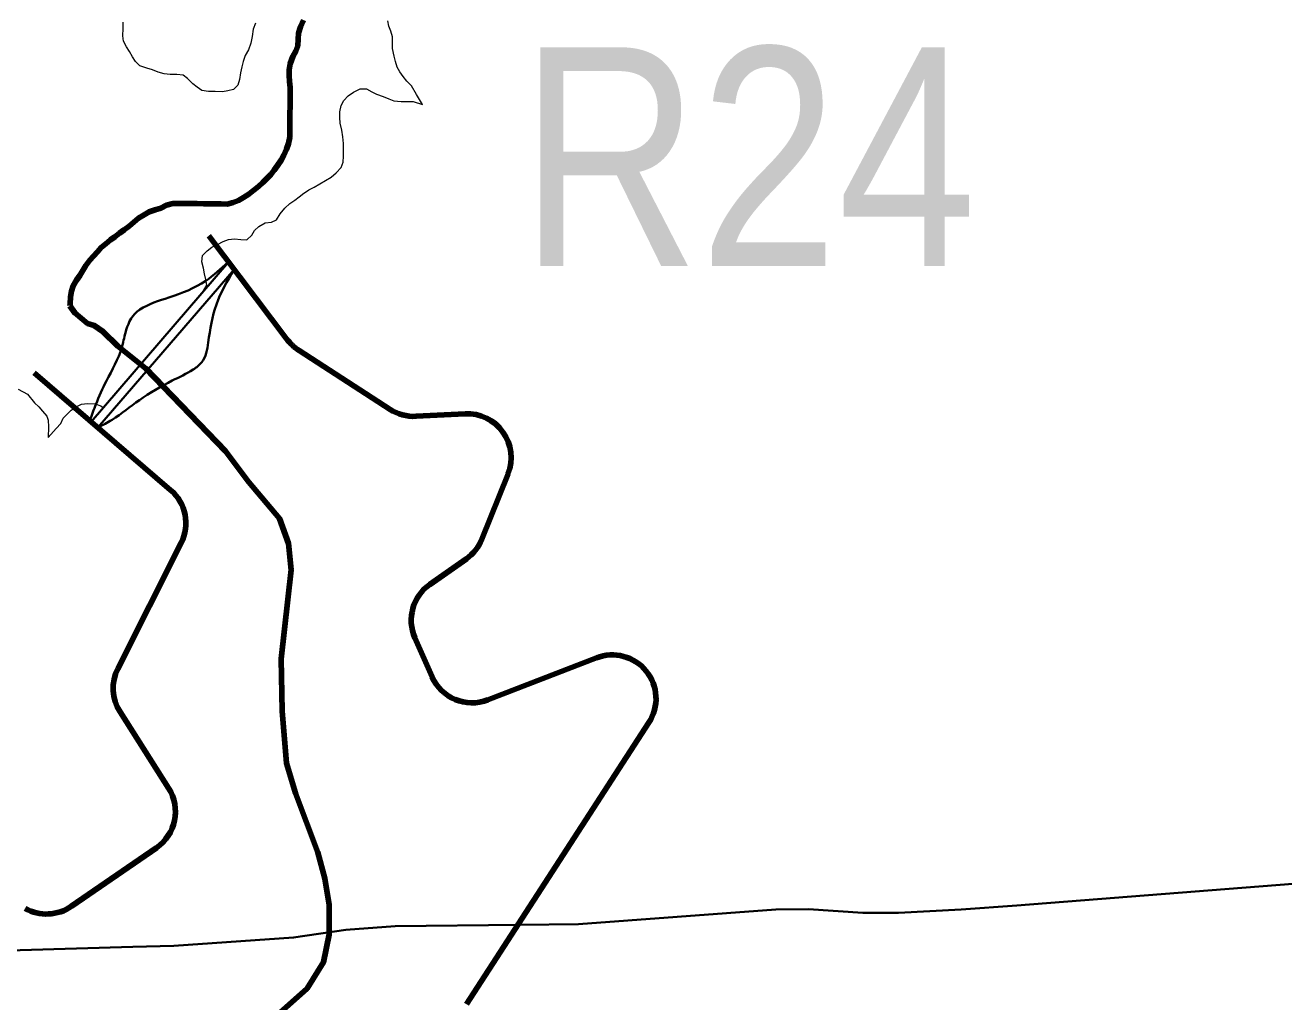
# Model space of a CAD drawing. Extents: x 553962 to 842807, y 8883888 to 9032388.
# Drawn here: x 738039 to 740915, y 8961096 to 8963327 of the extents above; entities that cross this region are included whole.
import ezdxf
from ezdxf.enums import TextEntityAlignment as Align

# ---------------------------------------------------------------- set-up
doc = ezdxf.new("R2010")
doc.units = 0
doc.header["$LTSCALE"] = 200
for name, color, linetype, lineweight in [('12', 7, 'Continuous', 25), ('24', 7, 'Continuous', 25), ('53', 7, 'Continuous', 106), ('7', 7, 'Continuous', 90), ('8', 7, 'Continuous', 13), ('9', 7, 'Continuous', 90)]:
    doc.layers.add(name, color=color, linetype=linetype, lineweight=lineweight)

msp = doc.modelspace()

# ---------------------------------------------------------------- linework, layer by layer
at = {"layer": '12', "lineweight": 40}
for points in [[(739168.8, 8961271.6), (739303.4, 8961273.3), (739754.5, 8961306.8), (739829, 8961307.2), (739953.4, 8961299), (740034.8, 8961298.8), (740177.7, 8961306.9), (740305.3, 8961315.9), (740936, 8961365.4)], [(738285.5, 8961221), (738379.3, 8961223.8), (738652.4, 8961242.4), (738771.9, 8961259.9), (738884.5, 8961268.1), (739168.8, 8961271.6)], [(735620.8, 8961178.7), (735731.5, 8961178.7), (735939.1, 8961184.7), (736086.4, 8961182.8), (736197.1, 8961189.1), (736304, 8961187.6), (736462.5, 8961200.2), (736543.4, 8961202.1), (736665.1, 8961195.8), (736768.2, 8961197.3), (737022.4, 8961176.7), (737121.8, 8961176.5), (737224.9, 8961184.4), (737328.1, 8961184.8), (737486.6, 8961197.6), (738285.5, 8961221)]]:
    msp.add_lwpolyline(points, dxfattribs=at)
at = {"layer": '24', "lineweight": 53}
for points in [[(738675, 8963338.5), (738668.4, 8963323.4), (738664.1, 8963309), (738663.3, 8963295), (738662.2, 8963279.9), (738657.7, 8963267.8), (738650.9, 8963255.1), (738645.1, 8963238.3), (738642.6, 8963225), (738642.7, 8963211.6), (738643.6, 8963198.4), (738645.1, 8963184.3), (738644.9, 8963167.8), (738644.7, 8963154), (738644.5, 8963140.2), (738644.3, 8963126.7), (738644.2, 8963113.8), (738644, 8963099.8), (738643.9, 8963085), (738643.7, 8963070.9), (738641.1, 8963056.6), (738636.7, 8963043.4), (738630.1, 8963030.2), (738624.1, 8963018.8), (738615.9, 8963006.1), (738608.2, 8962995.9), (738600.4, 8962985.8), (738591.8, 8962976.5), (738582, 8962967.3), (738572.2, 8962958.7), (738561.8, 8962950.2), (738558.8, 8962947.9)], [(738558.8, 8962947.9), (738550, 8962941.1), (738538.4, 8962933.1), (738527, 8962926.7), (738514.4, 8962922), (738501.1, 8962918.3), (738486.9, 8962918.5), (738473, 8962918.7), (738460, 8962918.9), (738446.5, 8962919.1), (738432, 8962919.3), (738417.1, 8962919.5), (738403.4, 8962919.7), (738390.8, 8962919.8), (738376.7, 8962919.5), (738362.2, 8962915.4), (738348.9, 8962908.9), (738336.6, 8962905.3), (738322.3, 8962900.2), (738311.4, 8962893.9), (738298.4, 8962886.2), (738287.4, 8962877.2), (738276.7, 8962868), (738265.6, 8962859.5), (738255.1, 8962851.8), (738244.3, 8962843.6), (738234.1, 8962836.2), (738223.4, 8962827.3), (738213.3, 8962819.1), (738204.3, 8962809.4), (738195.7, 8962799.4), (738187.1, 8962789.7), (738177.9, 8962778.2), (738170.8, 8962766.2), (738163.9, 8962755.2), (738156.5, 8962744.1), (738149.1, 8962731.3), (738145.2, 8962719.1), (738142.8, 8962705.9), (738141.8, 8962690.3), (738141.7, 8962685.5)], [(738141.7, 8962685.5), (738152.5, 8962669.6), (738181.9, 8962645.5), (738197.1, 8962640.8), (738217.1, 8962627.1), (738251, 8962593.2), (738314.9, 8962542.9), (738496.7, 8962353.4), (738550.2, 8962283), (738620.6, 8962200.2), (738640.6, 8962142.4), (738647, 8962082.8), (738624.5, 8961879.2), (738626.6, 8961759.9), (738636.5, 8961640.5), (738657.2, 8961572.5), (738708.2, 8961437), (738723.9, 8961377.2), (738733.9, 8961317.5), (738734.2, 8961249.7), (738720.9, 8961186.2), (738683.6, 8961126.1), (738620.8, 8961070.7)]]:
    msp.add_lwpolyline(points, dxfattribs=at)
at = {"layer": '24'}
msp.add_spline([(738367.7, 8959924.4), (738437.2, 8960071.1), (738471.9, 8960121.3), (738537.5, 8960171.6), (738630.2, 8960202.5), (738765.3, 8960248.8), (738950.5, 8960322.2), (739124.2, 8960357), (739313.4, 8960368.5), (739359.7, 8960368.5), (739506.3, 8960291.3), (739610.6, 8960229.5), (739660.8, 8960198.6), (739703.2, 8960210.2), (739761.1, 8960275.8), (739826.7, 8960310.6), (739919.4, 8960314.5), (740031.3, 8960372.4), (740096.9, 8960453.5), (740178, 8960523), (740239.7, 8960542.3), (740340.1, 8960557.8), (740509.9, 8960496), (740648.9, 8960465.1), (740753.1, 8960465.1), (740865, 8960488.3), (740926.8, 8960519.2), (741135.2, 8960677.5), (741193.1, 8960747.1), (741278, 8960812.7), (741293.5, 8960851.3), (741300.5, 8960850.1), (741255.5, 8960925.1), (741195.5, 8961035.2), (741220.5, 8961105.2), (741225.5, 8961275.2), (741235.5, 8961375.3), (741255.5, 8961460.3), (741305.5, 8961510.3), (741355.4, 8961545.3), (741395.4, 8961605.3), (741440.4, 8961675.3), (741500.4, 8961730.4), (741545.4, 8961795.4), (741540.4, 8961925.4), (741555.4, 8962015.5), (741660.3, 8962135.5), (741690.3, 8962305.5), (741680.3, 8962425.6), (741700.3, 8962620.6), (741780.3, 8962700.7), (741975.2, 8962690.7), (742105.2, 8962630.6), (742195.2, 8962590.6), (742275.1, 8962580.6), (742390.1, 8962640.6), (742520.1, 8962655.6), (742770, 8962605.6), (742989.9, 8962550.6), (743104.8, 8962540.6), (743324.8, 8962590.6), (743524.7, 8962640.6), (743664.7, 8962635.6), (743774.6, 8962635.6), (743904.6, 8962675.7), (744079.5, 8962775.7), (744274.5, 8962990.7), (744539.4, 8963385.9), (744659.3, 8963580.9), (744879.3, 8963706), (745084.2, 8963786), (745299.1, 8963801), (745444.1, 8963831), (745664, 8963901), (745943.9, 8964026.1), (746173.8, 8964201.1), (746393.8, 8964276.1), (746543.7, 8964266.1), (746708.6, 8964376.2), (746898.6, 8964536.2), (747118.5, 8964656.2), (747248.5, 8964676.2), (747398.4, 8964766.3), (747428.4, 8964831.3), (747488.4, 8964891.3), (747623.3, 8964991.3), (747863.3, 8965106.4), (747993.2, 8965146.4), (748133.2, 8965221.4), (748228.1, 8965321.5), (748358.1, 8965451.5)], degree=3, dxfattribs=at)
at = {"layer": '53'}
for points in [[(738675, 8963338.5), (738668.4, 8963323.4), (738664.1, 8963309), (738663.3, 8963295), (738662.2, 8963279.9), (738657.7, 8963267.8), (738650.9, 8963255.1), (738645.1, 8963238.3), (738642.6, 8963225), (738642.7, 8963211.6), (738643.6, 8963198.4), (738645.1, 8963184.3), (738644.9, 8963167.8), (738644.7, 8963154), (738644.5, 8963140.2), (738644.3, 8963126.7), (738644.2, 8963113.8), (738644, 8963099.8), (738643.9, 8963085), (738643.7, 8963070.9), (738641.1, 8963056.6), (738636.7, 8963043.4), (738630.1, 8963030.2), (738624.1, 8963018.8), (738615.9, 8963006.1), (738608.2, 8962995.9), (738600.4, 8962985.8), (738591.8, 8962976.5), (738582, 8962967.3), (738572.2, 8962958.7), (738561.8, 8962950.2), (738558.8, 8962947.9)], [(738558.8, 8962947.9), (738550, 8962941.1), (738538.4, 8962933.1), (738527, 8962926.7), (738514.4, 8962922), (738501.1, 8962918.3), (738486.9, 8962918.5), (738473, 8962918.7), (738460, 8962918.9), (738446.5, 8962919.1), (738432, 8962919.3), (738417.1, 8962919.5), (738403.4, 8962919.7), (738390.8, 8962919.8), (738376.7, 8962919.5), (738362.2, 8962915.4), (738348.9, 8962908.9), (738336.6, 8962905.3), (738322.3, 8962900.2), (738311.4, 8962893.9), (738298.4, 8962886.2), (738287.4, 8962877.2), (738276.7, 8962868), (738265.6, 8962859.5), (738255.1, 8962851.8), (738244.3, 8962843.6), (738234.1, 8962836.2), (738223.4, 8962827.3), (738213.3, 8962819.1), (738204.3, 8962809.4), (738195.7, 8962799.4), (738187.1, 8962789.7), (738177.9, 8962778.2), (738170.8, 8962766.2), (738163.9, 8962755.2), (738156.5, 8962744.1), (738149.1, 8962731.3), (738145.2, 8962719.1), (738142.8, 8962705.9), (738141.8, 8962690.3), (738141.7, 8962685.5)], [(738141.7, 8962685.5), (738152.5, 8962669.6), (738181.9, 8962645.5), (738197.1, 8962640.8), (738217.1, 8962627.1), (738251, 8962593.2), (738314.9, 8962542.9), (738496.7, 8962353.4), (738550.2, 8962283), (738620.6, 8962200.2), (738640.6, 8962142.4), (738647, 8962082.8), (738624.5, 8961879.2), (738626.6, 8961759.9), (738636.5, 8961640.5), (738657.2, 8961572.5), (738708.2, 8961437), (738723.9, 8961377.2), (738733.9, 8961317.5), (738734.2, 8961249.7), (738720.9, 8961186.2), (738683.6, 8961126.1), (738620.8, 8961070.7)]]:
    msp.add_lwpolyline(points, dxfattribs=at)
at = {"layer": '7'}
for p, q in [((738458.6, 8962845.7), (738636.6, 8962610.2)), ((738665.4, 8962583.4), (738872.9, 8962449.2)), ((738371.7, 8962264.9), (738060, 8962532.9)), ((738932.3, 8962433.3), (739044.6, 8962439)), ((739142.5, 8962302.1), (739082.7, 8962152.6)), ((738251.1, 8961856.7), (738395.8, 8962144.1)), ((739047.3, 8962107.8), (738964, 8962049.3)), ((738929.8, 8961927.3), (738968.9, 8961838.4)), ((739096.6, 8961785.3), (739344.5, 8961881.4)), ((738367, 8961583.6), (738256.1, 8961758)), ((739464.6, 8961733.8), (739047.5, 8961090.5)), ((738145.2, 8961313.8), (738339.3, 8961447.6))]:
    msp.add_line(p, q, dxfattribs=at)
for centre, radius, start, end in [((738726.9, 8962678.5), 113.2, 217.0793, 237.1109), ((738927.2, 8962533.2), 100, 237.1109, 272.9222), ((739049.6, 8962339.2), 100, 338.2083, 92.9222), ((738306.5, 8962189), 100, 333.2742, 49.3068), ((738989.9, 8962189.7), 100, 305.0727, 338.2083), ((739021.4, 8961967.5), 100, 125.0727, 203.6923), ((739380.7, 8961788.2), 100, 327.0385, 111.1787), ((738340.4, 8961811.7), 100, 153.2742, 212.4584), ((739060.4, 8961878.6), 100, 203.6923, 291.1787), ((738282.6, 8961530), 100, 304.5676, 32.4584), ((738088.4, 8961396.2), 100, 240.6057, 304.5676)]:
    msp.add_arc(centre, radius, start, end, dxfattribs=at)
at = {"layer": '8', "lineweight": 35}
for p, q in [((738190.4, 8962420.8), (738504.2, 8962785.3)), ((738205.6, 8962407.7), (738516.5, 8962769))]:
    msp.add_line(p, q, dxfattribs=at)
at = {"layer": '8'}
for points in [[(738682.1, 8962947.2), (738687.7, 8962951.1), (738699.8, 8962956.5), (738712.9, 8962964.4), (738725.3, 8962972), (738738.2, 8962979.6), (738750.2, 8962989.4), (738761.2, 8963001.6), (738765.6, 8963013.8), (738766.7, 8963027.8), (738766.9, 8963041.1), (738767, 8963056.5), (738765.1, 8963071.9), (738762.6, 8963087.1), (738759.2, 8963102.9), (738758.5, 8963116.1), (738758.6, 8963128.7), (738761.1, 8963143.3), (738767.6, 8963154.8), (738777.2, 8963165.3), (738789.2, 8963174.1), (738804.6, 8963181.7), (738819.3, 8963181.3), (738831.1, 8963174.8), (738842.3, 8963169), (738857.1, 8963164.1), (738870.1, 8963159), (738881.9, 8963154.2), (738898.7, 8963152.6), (738913.2, 8963152.4), (738925.8, 8963152.9), (738947.1, 8963145.8), (738933.6, 8963168.9), (738921.8, 8963188.1), (738911.7, 8963198.9), (738903, 8963209.3), (738895, 8963220.1), (738889.2, 8963231.3), (738885.4, 8963243.9), (738882.2, 8963256.2), (738878.7, 8963273.9), (738878.9, 8963287.3), (738878.8, 8963300), (738874.5, 8963312.9), (738870, 8963324.7), (738868.2, 8963337.2)], [(738565.6, 8963331.8), (738560.6, 8963317.6), (738558.2, 8963301.1), (738554.9, 8963285.9), (738549.2, 8963270.5), (738542.1, 8963257.3), (738537.6, 8963243.7), (738534.7, 8963231.5), (738531.4, 8963218), (738528.8, 8963202.8), (738525.2, 8963190.1), (738515.2, 8963180), (738502.6, 8963176.9), (738490, 8963175), (738473.5, 8963175.3), (738457.9, 8963175.7), (738443.3, 8963177.7), (738432.5, 8963185), (738422.4, 8963193.1), (738410.1, 8963205), (738400.3, 8963213), (738385.8, 8963213.9), (738370.5, 8963214.2), (738357.1, 8963215.4), (738343.4, 8963219.5), (738330.3, 8963225), (738317.3, 8963228.9), (738301.1, 8963233.9), (738291.6, 8963243.7), (738284.6, 8963254.9), (738277.6, 8963266.6), (738270.5, 8963277.2), (738264.3, 8963290.3), (738262.7, 8963302.8), (738263.1, 8963319.1), (738263.2, 8963333.6)], [(738447.4, 8962719.4), (738447.5, 8962721.2), (738454.5, 8962733.3), (738452.1, 8962745.9), (738448.7, 8962759.1), (738446.8, 8962771.6), (738443.3, 8962786), (738444.3, 8962800.4), (738455.2, 8962811.7), (738466, 8962819.8), (738479, 8962825.8), (738491.6, 8962832.4), (738503.7, 8962837.3), (738517.8, 8962838.6), (738531.9, 8962836.9), (738545.7, 8962836.7), (738556.9, 8962847.1), (738563.5, 8962857.8), (738573.1, 8962866.7), (738587.3, 8962875.1), (738601.8, 8962877.1), (738613.4, 8962882.4), (738621.6, 8962896), (738632.8, 8962908.8), (738643.8, 8962919.3), (738655.4, 8962927.1), (738665.7, 8962934.5), (738676.2, 8962943), (738682.1, 8962947.2)], [(738023.3, 8962495.7), (738044.3, 8962483.6), (738060.4, 8962464.1), (738070.3, 8962454.7), (738078.7, 8962444.7), (738088.5, 8962434), (738092, 8962424.5), (738092.8, 8962408.9), (738092, 8962384.7), (738110.3, 8962405.6), (738120.9, 8962416.9), (738126.2, 8962429), (738135, 8962438.5), (738144.4, 8962447.3), (738156, 8962454.8), (738168, 8962460.9), (738181.5, 8962462.4), (738199, 8962461.9), (738211.9, 8962457.5), (738218, 8962452.8), (738447.4, 8962719.4)]]:
    msp.add_lwpolyline(points, dxfattribs=at)
at = {"layer": '8', "lineweight": 35}
for points in [[(738187.5, 8962425), (738200.8, 8962460.6), (738225, 8962514.2), (738260.1, 8962590.6), (738268.4, 8962623.8), (738294.5, 8962672.2), (738301.5, 8962677.3), (738367.8, 8962704.7), (738451.9, 8962742.9), (738502.8, 8962785.6)], [(738205.6, 8962407.7), (738237.8, 8962425.6), (738300.2, 8962470.2), (738375.4, 8962514.8), (738423.2, 8962540.3), (738443, 8962556.8), (738457.6, 8962602.1), (738476.1, 8962688.7), (738516.5, 8962769)]]:
    msp.add_spline(points, degree=3, dxfattribs=at)
at = {"layer": '9'}
for points in [[(738675, 8963338.5), (738668.4, 8963323.4), (738664.1, 8963309), (738663.3, 8963295), (738662.2, 8963279.9), (738657.7, 8963267.8), (738650.9, 8963255.1), (738645.1, 8963238.3), (738642.6, 8963225), (738642.7, 8963211.6), (738643.6, 8963198.4), (738645.1, 8963184.3), (738644.9, 8963167.8), (738644.7, 8963154), (738644.5, 8963140.2), (738644.3, 8963126.7), (738644.2, 8963113.8), (738644, 8963099.8), (738643.9, 8963085), (738643.7, 8963070.9), (738641.1, 8963056.6), (738636.7, 8963043.4), (738630.1, 8963030.2), (738624.1, 8963018.8), (738615.9, 8963006.1), (738608.2, 8962995.9), (738600.4, 8962985.8), (738591.8, 8962976.5), (738582, 8962967.3), (738572.2, 8962958.7), (738561.8, 8962950.2), (738558.8, 8962947.9)], [(738558.8, 8962947.9), (738550, 8962941.1), (738538.4, 8962933.1), (738527, 8962926.7), (738514.4, 8962922), (738501.1, 8962918.3), (738486.9, 8962918.5), (738473, 8962918.7), (738460, 8962918.9), (738446.5, 8962919.1), (738432, 8962919.3), (738417.1, 8962919.5), (738403.4, 8962919.7), (738390.8, 8962919.8), (738376.7, 8962919.5), (738362.2, 8962915.4), (738348.9, 8962908.9), (738336.6, 8962905.3), (738322.3, 8962900.2), (738311.4, 8962893.9), (738298.4, 8962886.2), (738287.4, 8962877.2), (738276.7, 8962868), (738265.6, 8962859.5), (738255.1, 8962851.8), (738244.3, 8962843.6), (738234.1, 8962836.2), (738223.4, 8962827.3), (738213.3, 8962819.1), (738204.3, 8962809.4), (738195.7, 8962799.4), (738187.1, 8962789.7), (738177.9, 8962778.2), (738170.8, 8962766.2), (738163.9, 8962755.2), (738156.5, 8962744.1), (738149.1, 8962731.3), (738145.2, 8962719.1), (738142.8, 8962705.9), (738141.8, 8962690.3), (738141.7, 8962685.5)], [(738141.7, 8962685.5), (738152.5, 8962669.6), (738181.9, 8962645.5), (738197.1, 8962640.8), (738217.1, 8962627.1), (738251, 8962593.2), (738314.9, 8962542.9), (738496.7, 8962353.4), (738550.2, 8962283), (738620.6, 8962200.2), (738640.6, 8962142.4), (738647, 8962082.8), (738624.5, 8961879.2), (738626.6, 8961759.9), (738636.5, 8961640.5), (738657.2, 8961572.5), (738708.2, 8961437), (738723.9, 8961377.2), (738733.9, 8961317.5), (738734.2, 8961249.7), (738720.9, 8961186.2), (738683.6, 8961126.1), (738620.8, 8961070.7)]]:
    msp.add_lwpolyline(points, dxfattribs=at)

# ---------------------------------------------------------------- texts
at = {"layer": '9', "width": 0.85}
msp.add_text('R24', height=500, dxfattribs=at).set_placement((739690.9, 8962776.4), align=Align.CENTER)

doc.saveas('drawing.dxf')
